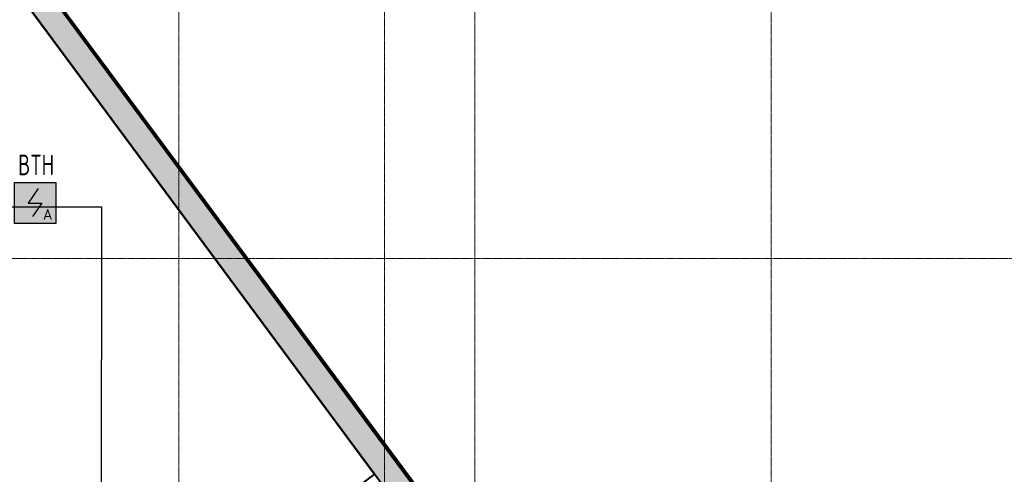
# Model space of a CAD drawing. Header units: millimetres. Extents: x -135639 to 224623, y -383017 to -59102.
# Tile 486 of 494: x 90676 to 102650, y -73049 to -67515. Entities that reach past the tile are written whole.
import ezdxf
from ezdxf.enums import TextEntityAlignment as Align

# ---------------------------------------------------------------- set-up
doc = ezdxf.new("R2010")
doc.units = ezdxf.units.MM
doc.linetypes.add('CONTINOUS', pattern=[0])
doc.linetypes.add('Линия сетки', pattern=[25, 20, -2.5, 0, -2.5])
for name, color, linetype, lineweight in [('A-200-M_WALL', 7, 'Continuous', 18), ('A-200-M_WALL_EXT', 7, 'Continuous', 18), ('A-200-M_WALL_INT', 7, 'Continuous', 18), ('A-200-M_WALL_PAT', 7, 'Continuous', 40), ('Z-030-M_GRID', 7, 'Continuous', 9), ('ПС', 7, 'Continuous', 40), ('СС-011-ПОЖ-СИГНАЛИЗАЦИЯ', 1, 'Continuous', 30)]:
    doc.layers.add(name, color=color, linetype=linetype, lineweight=lineweight)
doc.styles.add('1111', font='isocpeur.ttf')

# ---------------------------------------------------------------- blocks, each defined once
blk = doc.blocks.new('135_SLK_GD_AR_rvt-1-B1_-7_650_')
at = {"layer": 'A-200-M_WALL_INT', "color": 253, "lineweight": 40, "true_color": 0xaaaaaa}
for p, q in [((98644, 125833), (103128, 119774)), ((103129, 119775), (98645, 125835)), ((103129, 119775), (102927, 119625)), ((103128, 119774), (103129, 119775)), ((103144, 119755), (103129, 119775))]:
    blk.add_line(p, q, dxfattribs=at)
blk = doc.blocks.new('135_SLK_GD_KR_rvt-1-B1_-7_650_')
at = {"layer": 'A-200-M_WALL_PAT', "lineweight": 9, "true_color": 0xaaaaaa}
h = blk.add_hatch(dxfattribs=at)
h.set_pattern_fill('FP_20', color=253, style=0, pattern_type=2)
h.set_pattern_definition([(45, (0, 0), (-314.309, 314.309), []), (45, (314.3, 0), (-314.309, 314.309), [555.625, -111.125, 3.353, -107.772])])
h.paths.add_polyline_path([(134448, 77450), (134821, 77450), (93228, 133659), (92867, 133644), (134293, 77659)])
at = {"layer": 'A-200-M_WALL', "color": 253, "lineweight": 40, "true_color": 0xaaaaaa}
for p, q in [((134708, 77607), (93231, 133659)), ((134711, 77609), (93236, 133659)), ((134714, 77611), (93240, 133660))]:
    blk.add_line(p, q, dxfattribs=at)
at = {"layer": 'A-200-M_WALL_EXT', "color": 253, "lineweight": 40, "true_color": 0xaaaaaa}
for p, q in [((134821, 77450), (93228, 133659)), ((93228, 133659), (134706, 77605)), ((134722, 77617), (93253, 133660)), ((93082, 133353), (105538, 116520))]:
    blk.add_line(p, q, dxfattribs=at)
blk = doc.blocks.new('-1 эт')
at = {"layer": 'Z-030-M_GRID', "color": 253, "linetype": 'Линия сетки', "true_color": 0xaaaaaa}
for p, q in [((100750, -19695), (100750, 133719.9)), ((103250, -19701.1), (103250, 133719.9)), ((104350, -19694.8), (104350, 133719.9)), ((107950, -19694.5), (107950, 133719.9)), ((155944.2, 122400), (78095.2, 122400))]:
    blk.add_line(p, q, dxfattribs=at)
at = {"lineweight": 5}
for name in ['135_SLK_GD_KR_rvt-1-B1_-7_650_', '135_SLK_GD_AR_rvt-1-B1_-7_650_']:
    blk.add_blockref(name, (0, 0), dxfattribs=at)
blk = doc.blocks.new('*U4706')
at = {"lineweight": 35, "true_color": 0xffffff}
h = blk.add_hatch(color=7, dxfattribs=at)
h.dxf.hatch_style = 1
h.paths.add_polyline_path([(0, 500), (0, 0), (500, 0), (500, 500)])
at = {"color": 1, "linetype": 'ByBlock', "lineweight": -2}
for p, q in [((289, 426), (167, 250)), ((167, 250), (333, 250)), ((333, 250), (219, 86))]:
    blk.add_line(p, q, dxfattribs=at)
at = {"color": 1, "linetype": 'ByBlock', "lineweight": -2, "ltscale": 0.1}
blk.add_lwpolyline([(0, 500), (500, 500), (500, 0), (0, 0)], close=True, dxfattribs=at)
at = {"color": 1, "linetype": 'ByBlock', "lineweight": -2, "ltscale": 1000, "style": '1111'}
blk.add_text('A', height=128, dxfattribs=at).set_placement((403, 49), align=Align.CENTER)
at = {"color": 0, "linetype": 'ByBlock', "lineweight": -2, "style": '1111'}
blk.add_attdef('INDEX', (-63, -235), '', height=125, dxfattribs=at)
at = {"color": 0, "linetype": 'ByBlock', "lineweight": -2, "style": '1111', "flags": 1}
for tag, p in [('NAME_DEVICE', (-64, -421)), ('NUM_POM', (-82, -847))]:
    blk.add_attdef(tag, p, '', height=125, dxfattribs=at)
at = {"color": 0, "linetype": 'ByBlock', "lineweight": -2, "style": '1111', "width": 0.7}
blk.add_attdef('NUM_DEVICE', (-64, -630), '', height=125, dxfattribs=at)

msp = doc.modelspace()

# ---------------------------------------------------------------- linework, layer by layer
at = {"layer": 'СС-011-ПОЖ-СИГНАЛИЗАЦИЯ', "lineweight": 30}
msp.add_lwpolyline([(75995, -87755), (75995, -82679), (77640, -82679), (77640, -76054), (76171, -76054), (76171, -69766), (77487, -69766), (77487, -64541), (75469, -64541), (75469, -63375), (87629, -63375), (87629, -65592), (84504, -65592), (84504, -69794), (91671, -69794), (91667, -73516), (84058, -73516), (84063, -74511), (85095, -74511), (85095, -79943), (85313, -79943), (85313, -85442)], dxfattribs=at)

# ---------------------------------------------------------------- block references
msp.add_blockref('-1 эт', (-8137, -192821))
at = {"layer": 'ПС', "color": 7, "linetype": 'CONTINOUS', "lineweight": 30, "ltscale": 100}
ref = msp.add_blockref('*U4706', (90613, -69998), dxfattribs=dict(at, xscale=1.000736, yscale=1.000736, zscale=1.000736))
ref.add_attrib('NUM_DEVICE', 'BTH', dxfattribs={"layer": '0', "color": 0, "linetype": 'ByBlock', "lineweight": -2, "ltscale": 100, "height": 250.2, "style": '1111', "width": 0.7}).set_placement((90875, -69408), align=Align.CENTER)

doc.saveas('drawing.dxf')
